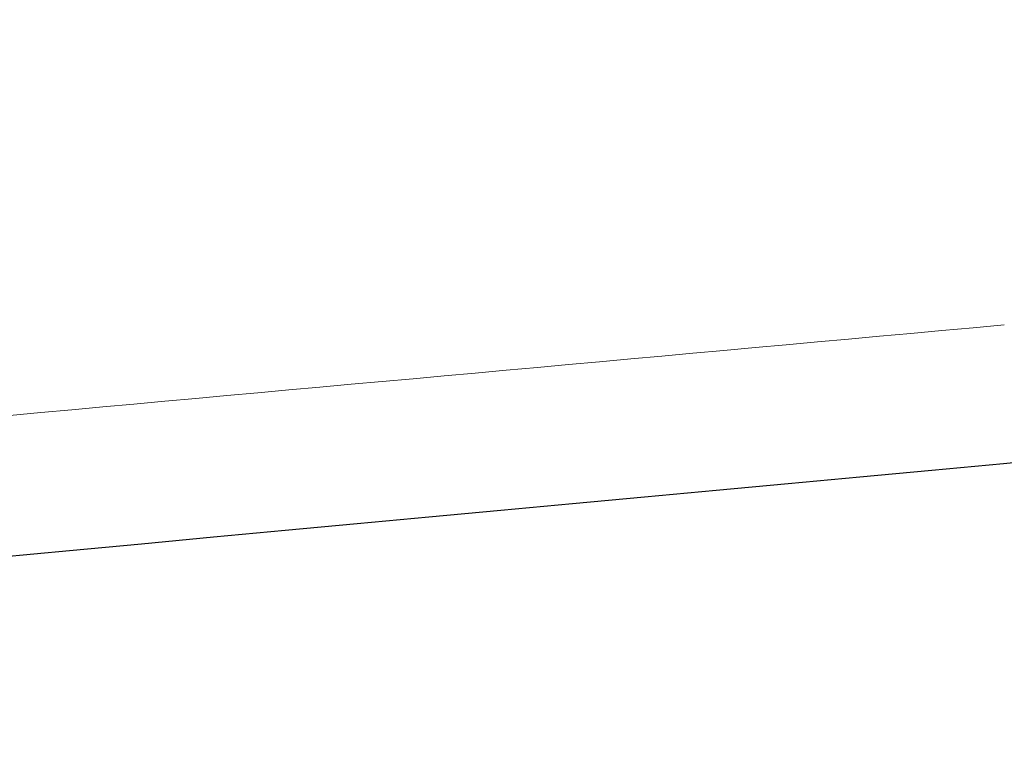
# Model space of a CAD drawing. Header units: millimetres. Extents: x 786 to 42540, y -7760 to 3796.
# Tile 152 of 1056: x 23995 to 24064, y -5451 to -5399. Entities that reach past the tile are written whole.
import ezdxf

# ---------------------------------------------------------------- set-up
doc = ezdxf.new("R2010")
doc.units = ezdxf.units.MM
doc.layers.add('A-FLOR', color=7, linetype='Continuous', lineweight=13)
doc.layers.add('A-FLOR-PATT', color=7, linetype='Continuous', lineweight=25)

msp = doc.modelspace()

# ---------------------------------------------------------------- hatches: boundary and pattern name
at = {"layer": 'A-FLOR-PATT', "lineweight": 5}
h = msp.add_hatch(dxfattribs=at)
h.set_pattern_fill('FP_11', color=256, style=0, pattern_type=2)
h.set_pattern_definition([(45, (48694.2, -5700), (-212.132, 212.132), []), (45, (48694.2, -5558.6), (-212.132, 212.132), [])])
h.paths.add_polyline_path([(22284.271, -5650.236), (23230.271, -5559.224), (23230.271, -5509.003), (22284.271, -5600)])
h.paths.add_polyline_path([(23530.271, -5530.783), (24701.955, -5421.991), (25874.017, -5317.192), (25874.017, -5267), (25055.622, -5339.74), (24311.348, -5407.617), (23530.271, -5480.562)])

# ---------------------------------------------------------------- linework, layer by layer
at = {"layer": 'A-FLOR'}
msp.add_open_spline([(25874.017, -5117), (25528.934, -5144.75), (24856.05, -5200.25), (23910.9, -5283.5), (23043.859, -5366.75), (22526.321, -5422.25), (22284.271, -5450)], degree=3, dxfattribs=at)
at = {"layer": 'A-FLOR', "lineweight": 25}
msp.add_open_spline([(25874.017, -5267), (25526.659, -5297.441), (24745.314, -5367.137), (23964.133, -5439.588), (23530.271, -5480.562)], degree=3, knots=[0, 0, 0, 0, 0.444444, 1, 1, 1, 1], dxfattribs=at)
at = {"layer": 'A-FLOR'}
msp.add_open_spline([(23785.451, -5446.308), (23831.293, -5442.038), (23923.61, -5433.5), (24017.158, -5424.962), (24064.232, -5420.692)], degree=3, knots=[-0.53846154, -0.53846154, -0.53846154, -0.53846154, -0.5, -0.46153879, -0.46153879, -0.46153879, -0.46153879], dxfattribs=at)

doc.saveas('drawing.dxf')
